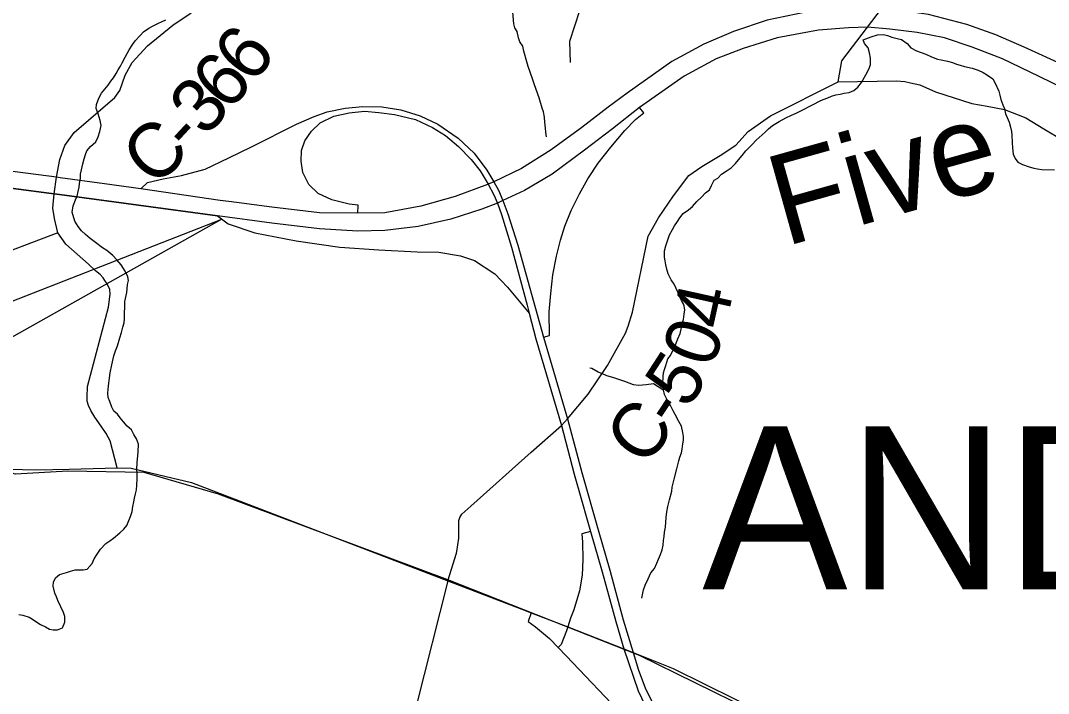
# Model space of a CAD drawing. Extents: x 0 to 34, y 0 to 22.
# Drawn here: x 3.323 to 3.86, y 14.941 to 15.293 of the extents above; entities that cross this region are included whole.
import ezdxf

# ---------------------------------------------------------------- set-up
doc = ezdxf.new("R2010")
doc.units = 0
for name, color, linetype in [('GM_X_County_Road', 7, 'Continuous'), ('GM_X_County_Road_Text', 7, 'Continuous'), ('GM_X_Interchange_Ramps', 7, 'Continuous'), ('GM_X_Interstate_Route', 7, 'Continuous'), ('GM_X_Minor_River', 7, 'Continuous'), ('GM_X_Minor_River_Text', 7, 'Continuous'), ('GM_X_Rail_Line', 7, 'Continuous'), ('GM_X_Township_Road', 7, 'Continuous'), ('GM_X_Township_Text', 7, 'Continuous'), ('GM_X_US_Route', 7, 'Continuous'), ('SH_Text', 7, 'Continuous')]:
    doc.layers.add(name, color=color, linetype=linetype)

msp = doc.modelspace()

# ---------------------------------------------------------------- linework, layer by layer
at = {"layer": 'GM_X_County_Road'}
for points in [[(3.75018, 15.26086), (3.75215, 15.27193), (3.76548, 15.28945), (3.77275, 15.299), (3.78065, 15.3068), (3.78918, 15.30876), (3.79746, 15.31145), (3.81753, 15.31518), (3.83533, 15.32408), (3.84186, 15.33052), (3.84359, 15.33193), (3.84466, 15.33329), (3.84633, 15.33835), (3.84672, 15.34368), (3.84513, 15.35581), (3.827, 15.42243), (3.82445, 15.43917), (3.82464, 15.44579), (3.82672, 15.45198), (3.83113, 15.46037), (3.85658, 15.4932), (3.8722, 15.51232)], [(3.37327, 15.0592), (3.36955, 15.07333), (3.36757, 15.07717), (3.36487, 15.0811), (3.36153, 15.08583), (3.35959, 15.08925), (3.35836, 15.09183), (3.35762, 15.09414), (3.35752, 15.09467), (3.35754, 15.09619), (3.35777, 15.10176), (3.36883, 15.14318), (3.36967, 15.15006), (3.36938, 15.1524), (3.36799, 15.15532), (3.3669, 15.15716), (3.36596, 15.15859), (3.36442, 15.16033), (3.36194, 15.16226), (3.35828, 15.16568), (3.34638, 15.17619), (3.34224, 15.18209), (3.34043, 15.18947), (3.3397, 15.19493), (3.34035, 15.20248), (3.34154, 15.2111), (3.34331, 15.22034), (3.34598, 15.22765), (3.35073, 15.23453), (3.37209, 15.25266), (3.37466, 15.25637), (3.37745, 15.26437), (3.38114, 15.27096), (3.38917, 15.27982), (3.40236, 15.29061), (3.41187, 15.29701)], [(3.5462, 15.00028), (3.55061, 15.01468), (3.55077, 15.0156), (3.55192, 15.02258), (3.55181, 15.03168), (3.55244, 15.0334), (3.55342, 15.03504), (3.55809, 15.03926), (3.5896, 15.06753), (3.60559, 15.08147), (3.60873, 15.08496), (3.61952, 15.09768), (3.62961, 15.1127), (3.63894, 15.12957), (3.64037, 15.13332), (3.64267, 15.14064), (3.65083, 15.18037), (3.65622, 15.18988), (3.66413, 15.2014), (3.67202, 15.21196), (3.67897, 15.21669), (3.68842, 15.22247), (3.69672, 15.22792), (3.70317, 15.23493), (3.71478, 15.24311), (3.75018, 15.26086), (3.7807, 15.26148), (3.78494, 15.26107), (3.78805, 15.26045), (3.79291, 15.25942), (3.80112, 15.25576), (3.82007, 15.24953), (3.82798, 15.24817), (3.83702, 15.24639), (3.84826, 15.24209), (3.85775, 15.23632), (3.86762, 15.23054)], [(3.11347, 15.13176), (3.12843, 15.12502), (3.20252, 15.09389), (3.26025, 15.07365), (3.30027, 15.06264), (3.31663, 15.05857), (3.33101, 15.05815), (3.34825, 15.0586), (3.37327, 15.0592), (3.38066, 15.05918), (3.41206, 15.05164), (3.5462, 15.00028), (3.58486, 14.98538)], [(3.58486, 14.98538), (3.58969, 14.98351), (3.60886, 14.97627), (3.63814, 14.9648), (3.64295, 14.96274), (3.66387, 14.95444), (3.69633, 14.93843), (3.71997, 14.92634), (3.72316, 14.92448)]]:
    msp.add_lwpolyline(points, dxfattribs=at)
at = {"layer": 'GM_X_Interchange_Ramps'}
for points in [[(3.49908, 15.19228), (3.49921, 15.19655), (3.49462, 15.1971), (3.4855, 15.19931), (3.47842, 15.20266), (3.47353, 15.20728), (3.47028, 15.21352), (3.46938, 15.21953), (3.46963, 15.22513), (3.47144, 15.23015), (3.47489, 15.23515), (3.47945, 15.23945), (3.4866, 15.24291), (3.49449, 15.24481), (3.50256, 15.24552), (3.51006, 15.24494), (3.51825, 15.24386), (3.52926, 15.24132), (3.53818, 15.23705), (3.54489, 15.23285), (3.55174, 15.22715), (3.55836, 15.22044), (3.56297, 15.21452), (3.56724, 15.20751), (3.57016, 15.20189), (3.57202, 15.19762), (3.5741, 15.19158), (3.57948, 15.17459), (3.58767, 15.14434), (3.58863, 15.14014)], [(3.59607, 15.12754), (3.5993, 15.12849), (3.5991, 15.14077), (3.59992, 15.15029), (3.60104, 15.16017), (3.60291, 15.16991), (3.60496, 15.17815), (3.60728, 15.18548), (3.61059, 15.19368), (3.61492, 15.20243), (3.61938, 15.21033), (3.62469, 15.21836), (3.63129, 15.22683), (3.6386, 15.23549), (3.64429, 15.2413), (3.64855, 15.24478), (3.64629, 15.24744)], [(3.62078, 15.02594), (3.61611, 15.02474), (3.61645, 15.02046), (3.61676, 15.01132), (3.61629, 15.00317), (3.61498, 14.99504), (3.61207, 14.98514), (3.61032, 14.98067), (3.60886, 14.97627)], [(3.58969, 14.98351), (3.58804, 14.97904), (3.59195, 14.97622), (3.5992, 14.97018), (3.6038, 14.96541), (3.608, 14.96106), (3.63843, 14.9291), (3.64875, 14.91797), (3.65625, 14.91038), (3.66525, 14.90347), (3.67459, 14.89747), (3.68586, 14.8922), (3.6898, 14.89079), (3.69142, 14.89427)], [(3.60886, 14.97627), (3.60823, 14.97414), (3.60545, 14.96701), (3.6038, 14.96541)]]:
    msp.add_lwpolyline(points, dxfattribs=at)
at = {"layer": 'GM_X_Interstate_Route'}
for p, q in [((3.36667, 15.20763), (3.34344, 15.21083)), ((3.43161, 15.19838), (3.4271, 15.19899))]:
    msp.add_line(p, q, dxfattribs=at)
for points in [[(3.42564, 15.19085), (3.34306, 15.2021), (3.34035, 15.20248), (3.33764, 15.20285), (3.28974, 15.20895), (3.25569, 15.21467), (3.22861, 15.22059), (3.20525, 15.22728), (3.18468, 15.23384), (3.1565, 15.24459), (3.12141, 15.26005), (2.9795, 15.33404), (2.89846, 15.37609)], [(3.95458, 15.23035), (3.84744, 15.27904), (3.83253, 15.28551), (3.81739, 15.29088), (3.79743, 15.29615), (3.78175, 15.29845), (3.77275, 15.299), (3.75587, 15.29944), (3.73317, 15.29736), (3.71299, 15.29308), (3.69545, 15.28727), (3.67987, 15.28058), (3.66321, 15.27147), (3.63985, 15.25502), (3.62998, 15.24768), (3.61616, 15.23715), (3.60015, 15.22542), (3.58458, 15.21566), (3.57022, 15.20872), (3.56724, 15.20751), (3.56677, 15.20734)], [(3.88171, 15.25075), (3.85528, 15.26369), (3.83609, 15.2729), (3.82019, 15.27904), (3.80582, 15.28398), (3.79146, 15.28672), (3.77709, 15.28847), (3.76548, 15.28945), (3.7556, 15.28913), (3.73981, 15.28792), (3.7182, 15.28387), (3.70044, 15.27838), (3.68631, 15.273), (3.66964, 15.26389), (3.64629, 15.24744), (3.63212, 15.23638), (3.61753, 15.2252), (3.60064, 15.21269), (3.58611, 15.20409), (3.57488, 15.19889), (3.57202, 15.19762), (3.56385, 15.19449), (3.54762, 15.18923), (3.53062, 15.18539), (3.51314, 15.18322), (3.49904, 15.18298), (3.47897, 15.18407), (3.45408, 15.18703), (3.42564, 15.19085)], [(3.34344, 15.21083), (3.34154, 15.2111), (3.30502, 15.21574)], [(3.4271, 15.19899), (3.38564, 15.20502), (3.36667, 15.20763)], [(3.56677, 15.20734), (3.5499, 15.20104), (3.53194, 15.19592), (3.51318, 15.19252), (3.49908, 15.19228), (3.47897, 15.19241), (3.45408, 15.19537), (3.43568, 15.19784), (3.43161, 15.19838)]]:
    msp.add_lwpolyline(points, dxfattribs=at)
at = {"layer": 'GM_X_Minor_River'}
for points in [[(3.59761, 15.23226), (3.59732, 15.23462), (3.59719, 15.23671), (3.5969, 15.23994), (3.59659, 15.24242), (3.5961, 15.24528), (3.5954, 15.2472), (3.59384, 15.25256), (3.59313, 15.25447), (3.5912, 15.25985), (3.59032, 15.26253), (3.58803, 15.26886), (3.58734, 15.27135), (3.58579, 15.2769), (3.58529, 15.27957), (3.58384, 15.28189), (3.58314, 15.284), (3.58228, 15.28725), (3.5812, 15.28918), (3.58069, 15.29128), (3.5801, 15.29737)], [(3.36786, 15.17288), (3.36561, 15.17428), (3.36189, 15.17705), (3.3591, 15.17903), (3.35669, 15.18119), (3.35465, 15.18315), (3.35281, 15.18529), (3.35118, 15.18819), (3.3498, 15.19279), (3.35027, 15.19619), (3.3515, 15.19937), (3.35232, 15.20125), (3.35296, 15.2037), (3.3534, 15.20596), (3.35365, 15.20785), (3.3541, 15.21049), (3.35417, 15.21277), (3.35461, 15.21503), (3.35527, 15.21805), (3.3561, 15.22068), (3.35674, 15.22294), (3.35736, 15.22481), (3.35933, 15.22722), (3.36206, 15.22961), (3.36327, 15.23223), (3.3643, 15.23504), (3.36496, 15.23806), (3.36447, 15.24073), (3.36342, 15.24418), (3.36236, 15.24705), (3.36242, 15.24914), (3.36366, 15.25233), (3.36506, 15.25494), (3.36683, 15.25716), (3.3686, 15.2592), (3.36999, 15.26124), (3.37138, 15.2631), (3.37277, 15.26533), (3.37377, 15.2672), (3.37497, 15.26906), (3.37597, 15.27093), (3.37738, 15.27373), (3.37958, 15.27765), (3.38117, 15.28007), (3.38276, 15.2823), (3.38531, 15.28507), (3.38707, 15.2871), (3.38979, 15.28891), (3.3921, 15.29017), (3.39461, 15.29142), (3.39673, 15.2925), (3.39866, 15.29339)], [(3.66443, 15.15516), (3.66279, 15.15749), (3.66136, 15.16057), (3.66067, 15.16305), (3.66016, 15.16535), (3.65965, 15.16745), (3.65933, 15.16936), (3.65942, 15.17258), (3.66006, 15.17522), (3.6611, 15.17841), (3.66194, 15.18104), (3.66354, 15.18384), (3.66454, 15.18571), (3.66613, 15.18794), (3.66732, 15.1898), (3.6691, 15.19221), (3.672, 15.19402), (3.67395, 15.19586), (3.67631, 15.19844), (3.67865, 15.20065), (3.68081, 15.20286), (3.68294, 15.2045), (3.68396, 15.20675), (3.68537, 15.20955), (3.6873, 15.21063), (3.68926, 15.21266), (3.69159, 15.2143), (3.69429, 15.21593), (3.69645, 15.21833), (3.69803, 15.22018), (3.69999, 15.22239), (3.70196, 15.2248), (3.70529, 15.22811), (3.70725, 15.23052), (3.71193, 15.23455), (3.71369, 15.2364), (3.71583, 15.23804), (3.71931, 15.24021), (3.72279, 15.24219), (3.72568, 15.24343), (3.72818, 15.2445), (3.73242, 15.24664), (3.73493, 15.24809), (3.73744, 15.24934), (3.74033, 15.25077), (3.74226, 15.25166), (3.74475, 15.25253), (3.74668, 15.25342), (3.74898, 15.25411), (3.75127, 15.25442), (3.75338, 15.25493), (3.75586, 15.25542), (3.75836, 15.25648), (3.7605, 15.25813), (3.76228, 15.26054), (3.76468, 15.26464), (3.76629, 15.26781), (3.76711, 15.27007), (3.76701, 15.27329), (3.76652, 15.27616), (3.76584, 15.27864), (3.764, 15.28098), (3.76329, 15.28289), (3.76733, 15.28448), (3.77078, 15.28551), (3.77383, 15.28561), (3.7759, 15.28517), (3.77816, 15.28434), (3.78099, 15.2835), (3.78326, 15.28305), (3.78624, 15.28087), (3.78808, 15.27873), (3.79107, 15.27712), (3.79597, 15.27545), (3.79897, 15.27403), (3.80216, 15.2728), (3.80405, 15.27236), (3.80726, 15.27169), (3.80991, 15.27104), (3.81197, 15.27022), (3.81386, 15.2696), (3.81612, 15.26896), (3.82027, 15.26807), (3.82329, 15.26703), (3.82591, 15.26582), (3.82815, 15.26442), (3.83095, 15.26244), (3.83222, 15.26031), (3.83419, 15.25608), (3.8347, 15.25398), (3.8352, 15.25168), (3.83627, 15.24899), (3.83716, 15.24688), (3.83765, 15.24421), (3.83855, 15.24228), (3.83962, 15.23979), (3.84031, 15.2373), (3.84081, 15.23501), (3.84095, 15.2331), (3.84103, 15.22931), (3.84133, 15.22645)], [(3.84133, 15.22645), (3.84162, 15.22322), (3.84269, 15.22091), (3.84416, 15.21897), (3.84659, 15.21775), (3.84941, 15.21672), (3.85243, 15.21587), (3.85432, 15.21543), (3.85659, 15.21517), (3.86324, 15.21497)], [(3.32195, 14.98258), (3.32403, 14.98232), (3.32723, 14.98128), (3.3291, 14.98027), (3.33134, 14.97869), (3.33321, 14.97749), (3.33583, 14.97627), (3.33789, 14.97507), (3.33978, 14.97463), (3.34206, 14.97456), (3.34475, 14.97562), (3.34597, 14.97862), (3.34587, 14.98166), (3.34517, 14.98377), (3.3423, 14.98993), (3.3416, 14.99185), (3.3407, 14.99378), (3.33986, 14.99741), (3.33992, 14.9995), (3.34112, 15.00174), (3.34307, 15.00358), (3.34671, 15.00461), (3.34882, 15.0053), (3.35131, 15.00598), (3.35321, 15.00593), (3.3555, 15.00605), (3.3576, 15.00636), (3.36015, 15.00932), (3.36117, 15.01176), (3.36276, 15.01418), (3.36455, 15.01678), (3.36729, 15.01974), (3.36943, 15.02119), (3.37136, 15.02246), (3.37468, 15.0254), (3.37682, 15.02723), (3.37839, 15.02908), (3.37942, 15.03171), (3.38024, 15.03377), (3.38107, 15.0364), (3.38153, 15.03905), (3.38198, 15.0415), (3.38241, 15.04338), (3.38286, 15.04565), (3.3833, 15.04772), (3.38356, 15.05018), (3.38365, 15.0536), (3.38373, 15.05644), (3.3836, 15.05834), (3.38371, 15.06214), (3.384, 15.06573), (3.38424, 15.06762), (3.38436, 15.07161), (3.3833, 15.07449), (3.38203, 15.07661), (3.38077, 15.07912), (3.37855, 15.08108), (3.37652, 15.08323), (3.37487, 15.08537), (3.3734, 15.08731), (3.37154, 15.08889), (3.37046, 15.09101), (3.36941, 15.09389), (3.36852, 15.096), (3.36839, 15.09828), (3.36864, 15.10036), (3.36892, 15.10358), (3.36919, 15.10623), (3.36964, 15.10887), (3.37052, 15.11302), (3.37161, 15.11773), (3.37244, 15.12036), (3.37347, 15.12299), (3.37473, 15.12713), (3.37557, 15.12995), (3.37622, 15.13277), (3.37685, 15.13503), (3.37711, 15.1373), (3.37736, 15.14622), (3.37825, 15.15093), (3.3785, 15.15282), (3.37875, 15.15509), (3.37919, 15.15717), (3.37887, 15.15907), (3.37743, 15.16196), (3.37543, 15.16525), (3.37304, 15.16798), (3.37101, 15.17013), (3.36786, 15.17288)], [(3.6475, 14.99117), (3.64784, 14.99301), (3.64848, 14.99546), (3.64931, 14.9979), (3.65092, 15.00127), (3.65216, 15.00446), (3.65412, 15.00668), (3.65534, 15.00949), (3.65616, 15.01155), (3.65737, 15.01398), (3.6582, 15.01642), (3.65865, 15.01888), (3.65891, 15.02133), (3.65916, 15.02342), (3.65941, 15.02568), (3.65987, 15.02833), (3.6602, 15.03325), (3.66067, 15.03628), (3.66113, 15.03911), (3.66198, 15.0425), (3.66325, 15.04702), (3.66331, 15.0491), (3.66439, 15.05344), (3.66587, 15.05871), (3.66693, 15.06285), (3.66737, 15.06492), (3.6682, 15.06718), (3.66863, 15.06906), (3.6689, 15.0719), (3.66934, 15.07378), (3.66939, 15.07568), (3.66888, 15.07778), (3.66821, 15.08103), (3.66695, 15.08354), (3.66497, 15.0872), (3.66388, 15.08913), (3.66244, 15.09183), (3.66063, 15.09512), (3.65937, 15.09762), (3.65887, 15.1001), (3.65858, 15.10315), (3.65869, 15.10694), (3.65893, 15.10883), (3.65937, 15.11072), (3.65999, 15.11278), (3.66104, 15.11617), (3.66243, 15.11802), (3.66505, 15.12345), (3.66628, 15.12664), (3.6675, 15.12945), (3.66814, 15.1317), (3.6686, 15.13454), (3.66923, 15.1368), (3.66969, 15.13963), (3.66995, 15.1419), (3.66945, 15.14457), (3.66818, 15.1467), (3.66729, 15.14881), (3.66659, 15.15073), (3.66551, 15.15304), (3.66443, 15.15516)], [(3.65895, 15.09975), (3.65364, 15.10311), (3.64982, 15.10265), (3.64792, 15.10252), (3.64582, 15.10221), (3.64317, 15.10267), (3.63866, 15.10432), (3.63244, 15.10641), (3.62924, 15.10726), (3.62661, 15.10848), (3.62473, 15.1093), (3.62136, 15.11111), (3.62034, 15.1113)]]:
    msp.add_lwpolyline(points, dxfattribs=at)
at = {"layer": 'GM_X_Rail_Line'}
msp.add_lwpolyline([(3.70456, 14.93275), (3.64625, 14.96129), (3.54611, 15.00085), (3.42618, 15.0456), (3.38741, 15.05677), (3.34749, 15.05761), (3.3202, 15.05604), (3.25114, 15.07555), (3.1915, 15.09785), (3.02492, 15.17201), (2.89821, 15.23059), (2.87659, 15.24999)], dxfattribs=at)
at = {"layer": 'GM_X_Township_Road'}
for points in [[(3.66602, 15.35875), (3.66307, 15.35473), (3.65303, 15.33279), (3.64341, 15.32042), (3.62932, 15.30909), (3.6149, 15.29809), (3.60975, 15.28195), (3.61009, 15.27095)], [(3.34224, 15.18209), (3.30362, 15.16741), (3.26818, 15.1525), (3.2598, 15.14907), (3.2546, 15.14457), (3.25242, 15.13971), (3.25143, 15.13327), (3.24875, 15.11929)], [(3.5462, 15.00028), (3.52958, 14.93478), (3.52904, 14.93207), (3.52787, 14.93052), (3.52742, 14.92991), (3.52417, 14.92558), (3.49226, 14.88392)]]:
    msp.add_lwpolyline(points, dxfattribs=at)
at = {"layer": 'GM_X_US_Route'}
for points in [[(2.89846, 15.37609), (2.9795, 15.33404), (3.12141, 15.26005), (3.1565, 15.24459), (3.18468, 15.23384), (3.20525, 15.22728), (3.22861, 15.22059), (3.25569, 15.21467), (3.28974, 15.20895), (3.33764, 15.20285), (3.34035, 15.20248), (3.34306, 15.2021), (3.42564, 15.19085)], [(3.4435, 15.22701), (3.46704, 15.23874), (3.47632, 15.24284), (3.48306, 15.24521), (3.49242, 15.24719), (3.50165, 15.24809), (3.51164, 15.2479), (3.52147, 15.24623), (3.53172, 15.24316), (3.54098, 15.23876), (3.55154, 15.23143), (3.55987, 15.22358), (3.56651, 15.21482), (3.57022, 15.20872), (3.5726, 15.20427), (3.57488, 15.19889), (3.5774, 15.19191), (3.58266, 15.17568), (3.59607, 15.12754), (3.60873, 15.08496), (3.61608, 15.05691), (3.62468, 15.02686), (3.63074, 15.00586), (3.63785, 14.97995), (3.64295, 14.96274), (3.64578, 14.9535), (3.64929, 14.94438), (3.65422, 14.93438)], [(3.38564, 15.20502), (3.38907, 15.20841), (3.39726, 15.21023), (3.40698, 15.21204), (3.41926, 15.21534), (3.43173, 15.22115), (3.4435, 15.22701)], [(3.42564, 15.19085), (3.43138, 15.1867), (3.44519, 15.1821), (3.4668, 15.17782), (3.48974, 15.17448), (3.51013, 15.17313), (3.53002, 15.17212), (3.54148, 15.17195), (3.55277, 15.1701), (3.56002, 15.16757), (3.57074, 15.16068), (3.57729, 15.15366), (3.58863, 15.14014)], [(3.58863, 15.14014), (3.59217, 15.12662), (3.60559, 15.08147), (3.61218, 15.05599), (3.61427, 15.0487)], [(3.61427, 15.0487), (3.62078, 15.02594), (3.62684, 15.00493), (3.63395, 14.97903), (3.63814, 14.9648), (3.64561, 14.94283), (3.64909, 14.93547), (3.65385, 14.92745), (3.659, 14.92017), (3.66518, 14.9131), (3.67173, 14.90701), (3.67972, 14.90085), (3.69142, 14.89427)]]:
    msp.add_lwpolyline(points, dxfattribs=at)
at = {"layer": 'SH_Text'}
msp.add_lwpolyline([(2.11901, 14.67758), (3.42799, 15.18923), (2.51773, 14.67761)], close=True, dxfattribs=at)

# ---------------------------------------------------------------- texts
at = {"layer": 'GM_X_County_Road_Text'}
for s, rotation, p in [('6', 51.4201, (3.4439, 15.25903)), ('6', 48.4008, (3.43123, 15.2447)), ('3', 48.081, (3.41942, 15.23155)), ('C', 42.9614, (3.39249, 15.2051)), ('-', 47.2593, (3.4112, 15.22265)), ('4', 77.5307, (3.69095, 15.1307)), ('0', 70.8236, (3.68421, 15.11068)), ('5', 56.995, (3.67139, 15.08929)), ('C', 51.6328, (3.64876, 15.05892)), ('-', 56.4177, (3.66477, 15.07931))]:
    msp.add_text(s, height=0.02841, rotation=rotation, dxfattribs=at).set_placement(p)
at = {"layer": 'GM_X_Minor_River_Text'}
msp.add_text('Five', height=0.047345, rotation=15.6349, dxfattribs=at).set_placement((3.72228, 15.17479))
at = {"layer": 'GM_X_Township_Text'}
msp.add_text('ANDERSON', height=0.085227, rotation=0, dxfattribs=at).set_placement((3.67909, 14.99578))

doc.saveas('drawing.dxf')
